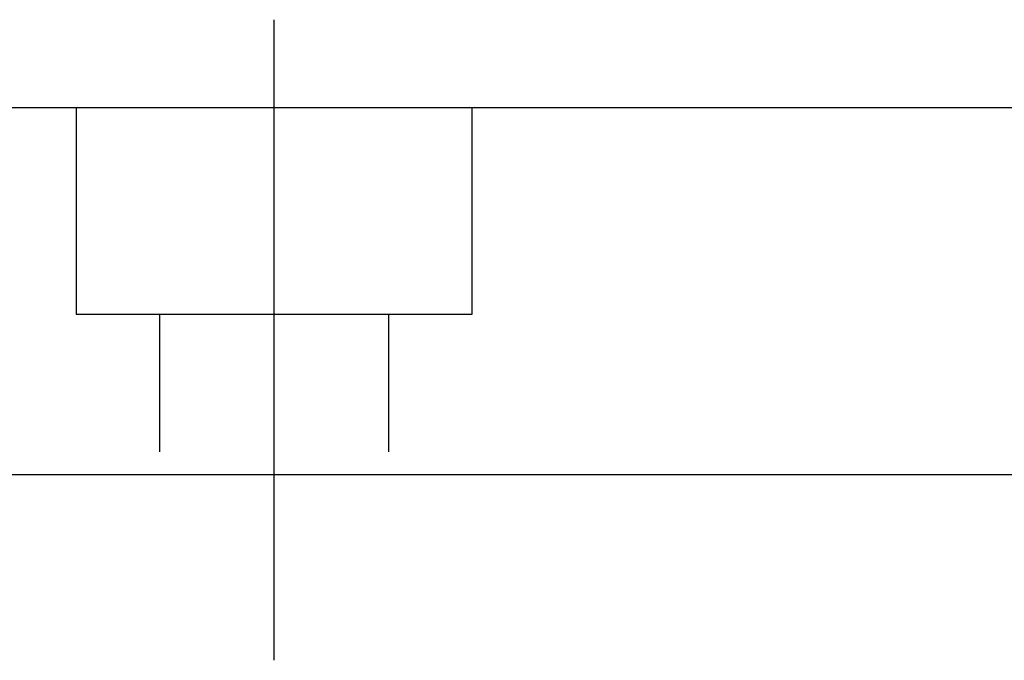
# Model space of a CAD drawing. Header units: millimetres. Extents: x -227 to 3135, y -1502 to 860.
# Tile 344 of 582: x 1187 to 1211, y -1209 to -1194. Entities that reach past the tile are written whole.
import ezdxf
from ezdxf.lldxf.tags import DXFTag

# ---------------------------------------------------------------- set-up
doc = ezdxf.new("R2010")
doc.units = ezdxf.units.MM
doc.layers.add('2', color=7, linetype='CONTINUOUS', true_color=0xffffff)
tags = doc.linetypes.add('DASHED', pattern=[25.72, 12.86, -12.86]).pattern_tags.tags
tags[6:7] = [DXFTag(74, 4), DXFTag(75, 0), DXFTag(340, '0'), DXFTag(46, 0.0), DXFTag(50, 0.0), DXFTag(44, 0.0), DXFTag(45, 0.0)]
tags[4:5] = [DXFTag(74, 4), DXFTag(75, 0), DXFTag(340, '0'), DXFTag(46, 0.0), DXFTag(50, 0.0), DXFTag(44, 0.0), DXFTag(45, 0.0)]

msp = doc.modelspace()

# ---------------------------------------------------------------- linework, layer by layer
at = {"layer": '2', "ltscale": 0.5}
msp.add_line((1193.514, -1208.863), (1193.514, -1193.503), dxfattribs=at)
at = {"layer": '2', "linetype": 'Continuous'}
for p, q in [((1238.608, -1195.613), (1143.514, -1195.613)), ((1236.352, -1204.413), (1143.514, -1204.413))]:
    msp.add_line(p, q, dxfattribs=at)
at = {"layer": '2', "linetype": 'DASHED', "ltscale": 0.1}
for p, q in [((1188.764, -1195.613), (1188.764, -1200.563)), ((1198.264, -1200.563), (1198.264, -1195.613)), ((1188.764, -1200.563), (1198.264, -1200.563)), ((1190.764, -1200.563), (1190.764, -1203.863)), ((1196.264, -1203.863), (1196.264, -1200.563))]:
    msp.add_line(p, q, dxfattribs=at)

doc.saveas('drawing.dxf')
